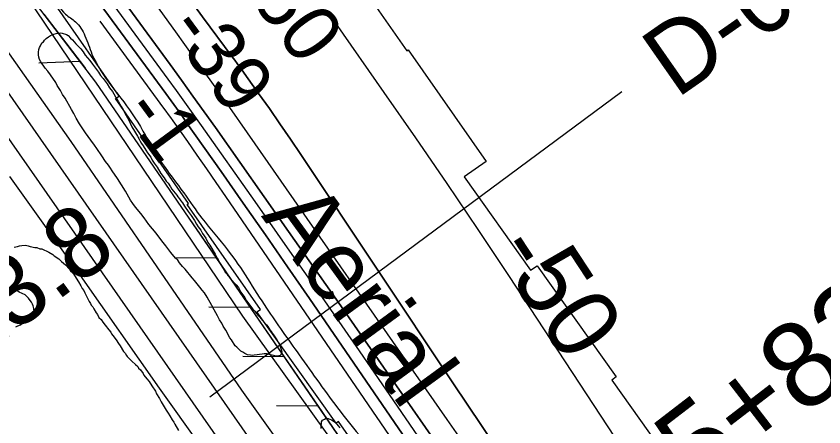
# Model space of a CAD drawing. Extents: x 3892998 to 3931244, y 278583 to 304547.
# Drawn here: x 3902660 to 3903605, y 300585 to 301065 of the extents above; entities that cross this region are included whole.
import ezdxf

# ---------------------------------------------------------------- set-up
doc = ezdxf.new("R2010")
doc.units = 0
for name, color, linetype in [('V-LEVE-TOET', 7, 'Continuous'), ('V-RIVR-EDGE', 7, 'Continuous'), ('V-RIVR-IDEN', 7, 'Continuous'), ('V-RIVR-RANG', 7, 'Continuous'), ('V-RIVR-RANG-IDEN', 7, 'Continuous'), ('V-RRAP-FSHR', 7, 'Continuous'), ('V-RRAP-RVMT', 7, 'Continuous'), ('V-SITE-VEGE', 7, 'Continuous'), ('V-SURV-IDEN', 7, 'Continuous'), ('V-SURV-LINE', 7, 'Continuous'), ('V-TOPO-DPTH', 7, 'Continuous'), ('V-TOPO-MAJR', 7, 'Continuous'), ('V-TOPO-MAJR-IDEN', 7, 'Continuous'), ('V-TOPO-MINR', 7, 'Continuous')]:
    doc.layers.add(name, color=color, linetype=linetype)

msp = doc.modelspace()

# ---------------------------------------------------------------- linework, layer by layer
at = {"layer": 'V-LEVE-TOET'}
for points in [[(3903452.38, 299861.72), (3903382.38, 299964.09), (3903263.29, 300140.45), (3903133.47, 300328.87), (3903011.06, 300506.23), (3902924.29, 300627.89), (3902825.08, 300772.08), (3902724.48, 300918.67), (3902644.68, 301031.66), (3902538.59, 301190.22), (3902437.41, 301330.64), (3902390.92, 301390.34), (3902362.49, 301423.12), (3902294.62, 301510.73)], [(3903267, 299989.86), (3903188.27, 300109.48), (3903098.29, 300237.84), (3903009.37, 300366.85), (3902925.07, 300494.16), (3902827.61, 300630.25), (3902735.31, 300761.97), (3902652.53, 300877.86)]]:
    msp.add_lwpolyline(points, dxfattribs=at)
at = {"layer": 'V-RIVR-EDGE'}
msp.add_spline([(3901800, 302280.75), (3901821.35, 302255.34), (3901852.83, 302218.35), (3901878.47, 302180.89), (3901907.49, 302131.77), (3901945.24, 302080.2), (3901978.64, 302034.47), (3902005.75, 302000.41), (3902060.94, 301932.77), (3902101.62, 301884.59), (3902148.1, 301829.11), (3902188.29, 301780.94), (3902273.02, 301676.32), (3902336.45, 301599.91), (3902373.23, 301550.29), (3902435.66, 301461.75), (3902481.16, 301400.45), (3902498.08, 301370.78), (3902573.59, 301268.61), (3902614.73, 301212.18), (3902639.89, 301174.72), (3902676.67, 301122.67), (3902702.33, 301090.07), (3902717.81, 301067.69), (3902729.44, 301058.92), (3902740.57, 301042.38), (3902748.78, 301020.99), (3902799.1, 300946.56), (3902823.28, 300904.74), (3902856.18, 300858.52), (3902877.48, 300828.85), (3902907.5, 300791.87), (3902952.98, 300723.76), (3902991.21, 300669.28), (3903039.12, 300603.11), (3903064.78, 300571.48), (3903083.18, 300547.64), (3903091.39, 300530.14), (3903107.84, 300506.3), (3903122.84, 300483.44), (3903163.5, 300427.49), (3903201.74, 300377.86), (3903235.14, 300335.05), (3903245.78, 300316.08), (3903281.58, 300261.11), (3903312.56, 300219.76), (3903345.46, 300170.63), (3903361.42, 300144.85), (3903395.3, 300097.17), (3903411.74, 300069.94), (3903428.65, 300032.02), (3903446.53, 299997.98), (3903470.24, 299963.44), (3903493.46, 299926.47), (3903530.23, 299871.51), (3903555.4, 299838.91), (3903589.29, 299796.09), (3903617.86, 299762.99), (3903644.98, 299729.9), (3903672.1, 299699.24), (3903702.08, 299649.63), (3903724.35, 299620.44), (3903758.25, 299583.45), (3903801.36, 299535.75), (3903821.21, 299511.9), (3903855.09, 299466.66), (3903910.27, 299394.65), (3903941.22, 299339.21), (3903956.21, 299315.86), (3903981.85, 299275.49), (3904009.44, 299236.08), (3904049.14, 299189.85), (3904076.74, 299156.27)], degree=3, dxfattribs=at)
at = {"layer": 'V-RIVR-RANG'}
msp.add_line((3902886.82, 300619.79), (3903368.76, 300977.18), dxfattribs=at)
at = {"layer": 'V-RRAP-FSHR'}
for p, q in [((3902735.2, 301012.21), (3902686.41, 301010.21)), ((3902894.87, 300782.24), (3902846.04, 300782.7)), ((3902934.48, 300724.53), (3902885.65, 300724.99)), ((3902974.09, 300666.82), (3902925.26, 300667.28)), ((3903013.7, 300609.1), (3902964.87, 300609.56))]:
    msp.add_line(p, q, dxfattribs=at)
for points in [[(3901776.78, 302278.56), (3901906.88, 302116.34), (3902479.75, 301372.57), (3902924.96, 300714.26), (3903377.04, 300083.5), (3903538.58, 299834.63), (3903675.37, 299660.78)], [(3903761.88, 299516.66), (3903475.7, 299940.11), (3903167.4, 300385.16), (3902753.44, 300988.31), (3902667.63, 301100.75), (3902525.91, 301307.13), (3902249.99, 301675.97), (3901864.85, 302188.15), (3901794.32, 302278.16)], [(3902735.2, 301012.21), (3902692.73, 301067.86)], [(3902741.46, 301004), (3902735.2, 301012.21)], [(3902894.87, 300782.24), (3902863.86, 300827.42)], [(3902974.09, 300666.82), (3902934.48, 300724.53), (3902894.87, 300782.25)], [(3903013.7, 300609.1), (3902974.09, 300666.82)], [(3903053.31, 300551.39), (3903013.7, 300609.11)]]:
    msp.add_lwpolyline(points, dxfattribs=at)
at = {"layer": 'V-RRAP-RVMT'}
for p, q in [((3903039.79, 301135.51), (3903117.15, 301024.84)), ((3902780.42, 300971.87), (3902705.91, 301078.49)), ((3903117.15, 301024.84), (3903118.78, 301025.98)), ((3903118.78, 301025.98), (3903210.08, 300895.44)), ((3902776.16, 300968.9), (3902780.42, 300971.87)), ((3902861.84, 300846.33), (3902776.16, 300968.9)), ((3903210.08, 300895.44), (3903184.35, 300877.38)), ((3903184.35, 300877.38), (3903262.16, 300768.01)), ((3902859.99, 300845.03), (3902861.84, 300846.33)), ((3902945.85, 300722.27), (3902859.99, 300845.03)), ((3903262.16, 300768.01), (3903269.69, 300773.37)), ((3903269.69, 300773.37), (3903362.31, 300643.34)), ((3902941.68, 300719.33), (3902945.85, 300722.27)), ((3903034.41, 300589.14), (3902941.68, 300719.33)), ((3903362.31, 300643.34), (3903357.04, 300639.62)), ((3903357.04, 300639.62), (3903441.79, 300520.61)), ((3903037.22, 300591.14), (3903034.41, 300589.14)), ((3903121.96, 300472.14), (3903037.22, 300591.14))]:
    msp.add_line(p, q, dxfattribs=at)
at = {"layer": 'V-SITE-VEGE'}
for points in [[(3902694.09, 301004.41), (3902689.05, 301011.88), (3902687.25, 301014.5), (3902686.56, 301017.46), (3902686.23, 301020.05), (3902686.29, 301023.38), (3902686.71, 301026.32), (3902687.48, 301028.53), (3902688.63, 301030.72), (3902690.16, 301034.02), (3902692.03, 301035.47), (3902693.17, 301037.29), (3902695.05, 301039.11), (3902698.04, 301041.27), (3902700.28, 301042.71), (3902703.99, 301044.12), (3902706.97, 301045.18), (3902711.78, 301045.84), (3902713.99, 301045.43), (3902718.76, 301043.88), (3902720.96, 301042.73), (3902723.49, 301039.73), (3902726.04, 301037.48), (3902730.02, 301032.98), (3902735.83, 301026.97), (3902738.36, 301023.6), (3902740.88, 301019.87), (3902746.31, 301013.5), (3902749.19, 301009.02), (3902756.41, 300999.66), (3902758.93, 300995.93), (3902761.83, 300992.56), (3902766.52, 300986.2), (3902769.4, 300981.35), (3902772.65, 300977.23), (3902778.04, 300968.28), (3902779.83, 300964.93), (3902783.06, 300959.7), (3902785.21, 300955.6), (3902787.36, 300951.87), (3902790.22, 300946.29), (3902792.02, 300943.67), (3902793.44, 300940.33), (3902795.58, 300935.86), (3902798.45, 300930.64), (3902802.04, 300925.04), (3902803.83, 300921.32), (3902805.27, 300919.08), (3902806.7, 300916.47), (3902808.86, 300913.48), (3902811.74, 300908.63), (3902813.89, 300905.27), (3902817.51, 300900.41), (3902819.29, 300896.68), (3902821.45, 300893.32), (3902825.06, 300888.83), (3902829.37, 300881.37), (3902833.34, 300876.14), (3902835.49, 300872.41), (3902838.03, 300869.78), (3902840.55, 300865.68), (3902842.35, 300863.06), (3902848.14, 300855.95), (3902849.21, 300854.08), (3902851.39, 300851.46), (3902852.83, 300849.22), (3902854.63, 300846.97), (3902857.15, 300842.87), (3902861.48, 300836.89), (3902864.72, 300832.03), (3902868.69, 300826.43), (3902871.2, 300821.95), (3902872.99, 300818.97), (3902876.24, 300814.85), (3902878.03, 300811.13), (3902880.2, 300808.51), (3902881.99, 300805.52), (3902884.5, 300800.68), (3902886.66, 300797.32), (3902892.76, 300786.88), (3902894.9, 300782.78), (3902896.34, 300780.54), (3902897.41, 300778.31), (3902899.21, 300775.32), (3902900.28, 300773.09), (3902901.72, 300771.22), (3902903.52, 300768.23), (3902904.59, 300766), (3902906.04, 300764.5), (3902907.48, 300762.26), (3902909.29, 300760.38), (3902910.37, 300758.52), (3902917.62, 300751.01), (3902920.16, 300748.01)], [(3902920.16, 300748.01), (3902923.02, 300742.42), (3902924.82, 300739.81), (3902927.71, 300736.07), (3902929.5, 300732.34), (3902931.31, 300730.47), (3902933.11, 300727.48), (3902937.09, 300722.61), (3902939.27, 300720.36), (3902941.06, 300717.75), (3902943.6, 300714.75), (3902945.05, 300713.25), (3902948.3, 300709.13), (3902953.02, 300704.25), (3902954.47, 300702.38), (3902956.98, 300698.28), (3902958.43, 300696.41), (3902959.5, 300694.54), (3902961.32, 300692.66), (3902965.28, 300686.69), (3902966.71, 300684.08), (3902968.49, 300680.36), (3902969.56, 300677.75), (3902970.61, 300674.41), (3902970.94, 300672.19), (3902970.17, 300669.99), (3902969.03, 300668.16), (3902965.69, 300667.48), (3902962.75, 300667.9), (3902959.8, 300668.69), (3902956.13, 300669.49), (3902953.55, 300670.27), (3902950.23, 300670.33), (3902948.01, 300670), (3902944.68, 300669.68), (3902942.08, 300668.99), (3902938.76, 300668.68), (3902936.54, 300668.34), (3902934.33, 300668.75), (3902930.64, 300669.18), (3902927.71, 300670.71), (3902925.15, 300672.23), (3902922.96, 300673.38), (3902918.24, 300678.26), (3902916.42, 300679.76), (3902912.1, 300686.48), (3902910.3, 300689.1), (3902905.28, 300698.04), (3902902.4, 300702.52), (3902900.62, 300706.24), (3902898.1, 300709.98), (3902895.6, 300714.82), (3902891.66, 300721.91), (3902889.15, 300726.75), (3902883.41, 300736.45), (3902880.54, 300741.67), (3902877.64, 300744.67), (3902875.12, 300748.41), (3902868.6, 300755.9), (3902866.07, 300759.27), (3902857.75, 300769.38), (3902854.85, 300772.38), (3902851.23, 300776.87), (3902849.06, 300779.86), (3902846.52, 300782.12), (3902841.09, 300788.86), (3902835.32, 300796.71), (3902832.06, 300800.46), (3902829.54, 300804.2), (3902823.75, 300811.31), (3902819.78, 300816.55), (3902815.43, 300821.79), (3902810.02, 300829.27), (3902806.05, 300834.5), (3902799.9, 300841.99), (3902796.65, 300846.11), (3902793.76, 300850.22), (3902788.03, 300860.66), (3902778.68, 300875.59), (3902772.56, 300884.55), (3902770.39, 300887.54), (3902768.23, 300890.9), (3902764.62, 300895.4), (3902760.3, 300902.11), (3902754.54, 300910.71), (3902751.65, 300914.45), (3902747.32, 300920.43), (3902744.43, 300924.54), (3902741.18, 300928.66), (3902734.35, 300939.48), (3902730.4, 300946.19), (3902727.53, 300951.41), (3902724.66, 300956.26), (3902717.5, 300969.31), (3902714.25, 300973.79), (3902711.74, 300978.27), (3902708.15, 300984.23), (3902706.36, 300987.59), (3902700.23, 300996.55), (3902696.99, 301001.04), (3902694.09, 301004.41)], [(3902657.65, 300795.14), (3902661.57, 300795.86), (3902663.92, 300796.6), (3902666.66, 300796.94), (3902670.95, 300797.26), (3902674.07, 300796.81), (3902676.4, 300795.99), (3902681.84, 300794.73), (3902684.18, 300794.69), (3902687.66, 300793.07), (3902690, 300793.03), (3902698.14, 300789.38), (3902702.77, 300786.57), (3902704.69, 300784.98)], [(3902704.69, 300784.98), (3902710.1, 300781.38), (3902713.17, 300778.21), (3902717.78, 300774.22), (3902722.38, 300769.46), (3902723.52, 300767.49), (3902726.21, 300765.1), (3902733.05, 300754.45), (3902735.71, 300749.73), (3902737.21, 300746.58), (3902739.12, 300744.2)], [(3902659.58, 300701.85), (3902661.94, 300702.98), (3902665.08, 300704.1), (3902669.43, 300707.54), (3902671.81, 300709.84), (3902674.96, 300711.34), (3902678.14, 300714.41), (3902679.74, 300716.73), (3902680.94, 300718.66), (3902680.63, 300723.34), (3902679.9, 300726.48), (3902679.15, 300728.44), (3902678.02, 300730.8), (3902676.5, 300732.78), (3902674.59, 300735.54), (3902672.67, 300737.53), (3902670.75, 300739.12), (3902663.39, 300742.37), (3902659.54, 300745.16)], [(3902739.12, 300744.2), (3902740.25, 300741.46), (3902744.04, 300734.75), (3902745.54, 300731.61), (3902747.06, 300729.24), (3902747.81, 300727.28), (3902749.73, 300725.3), (3902750.86, 300722.93), (3902753.51, 300718.21), (3902755.04, 300716.23), (3902756.93, 300712.69), (3902759.62, 300710.3), (3902761.52, 300707.14), (3902764.2, 300703.98), (3902768.39, 300698.45), (3902770.69, 300695.67), (3902771.44, 300693.71), (3902773.35, 300691.72), (3902777.17, 300686.59), (3902779.83, 300682.25), (3902781.73, 300679.49), (3902785.52, 300673.18), (3902787.44, 300671.2), (3902789.35, 300668.43), (3902790.11, 300667.25), (3902792.79, 300664.47), (3902795.48, 300661.69), (3902799.7, 300657.72), (3902802.39, 300655.33), (3902803.14, 300653.37), (3902805.45, 300651.38), (3902808.5, 300647.43), (3902809.64, 300645.46), (3902813.08, 300641.11), (3902815.76, 300637.94), (3902818.79, 300632.81), (3902822.98, 300626.5), (3902824.48, 300623.35), (3902827.9, 300617.83), (3902829.79, 300614.29), (3902835.48, 300604.44), (3902837.76, 300600.89), (3902840.05, 300597.73), (3902842.7, 300593), (3902844.6, 300590.23), (3902845.73, 300587.87), (3902849.9, 300580.39)], [(3903017.06, 300582.79), (3903017.12, 300586.11), (3903017.53, 300588.69), (3903017.57, 300590.9), (3903018.71, 300592.73), (3903020.94, 300593.8), (3903022.81, 300594.88), (3903025.38, 300594.46), (3903029.05, 300592.92), (3903031.24, 300591.78), (3903033.8, 300589.89), (3903035.24, 300588.02), (3903037.06, 300586.14), (3903038.86, 300583.53)]]:
    msp.add_lwpolyline(points, dxfattribs=at)
at = {"layer": 'V-SURV-LINE'}
for points in [[(3902484.88, 301213), (3903118.38, 300305.22)], [(3903093.78, 300288.06), (3902460.28, 301195.83)]]:
    msp.add_lwpolyline(points, dxfattribs=at)
at = {"layer": 'V-TOPO-DPTH'}
for points in [[(3903700.65, 299719.14), (3903490.12, 300023.83), (3903460.82, 300066.35), (3903431.59, 300108.92), (3903402.47, 300151.56), (3903373.43, 300194.26), (3903324.74, 300266.01), (3903320.09, 300272.86), (3903315.42, 300279.71), (3903310.75, 300286.54), (3903306.07, 300293.38), (3903003.18, 300734.93), (3902977.5, 300772.22), (3902951.72, 300809.44), (3902925.81, 300846.57), (3902899.81, 300883.63), (3902859.89, 300940.29), (3902853.75, 300948.95), (3902847.57, 300957.6), (3902841.34, 300966.2), (3902835.08, 300974.78), (3902661.84, 301210.78), (3902469.89, 301513.12)], [(3902469.89, 301513.12), (3902840.22, 301008.63), (3902853.6, 300990.29), (3902866.92, 300971.89), (3902880.12, 300953.42), (3902893.26, 300934.9), (3902978.8, 300813.53), (3903034.51, 300734.18), (3903090.03, 300654.7), (3903145.27, 300575.03), (3903200.32, 300495.22), (3903312.68, 300331.73), (3903325.07, 300313.7), (3903337.46, 300295.67), (3903349.84, 300277.64), (3903362.23, 300259.61), (3903633.35, 299864.88)], [(3903633.35, 299864.88), (3903362.23, 300259.61), (3903349.84, 300277.64), (3903337.46, 300295.67), (3903325.07, 300313.7), (3903312.68, 300331.73), (3903200.32, 300495.22), (3903145.27, 300575.03), (3903090.03, 300654.7), (3903034.51, 300734.18), (3902978.8, 300813.53), (3902893.26, 300934.9), (3902880.12, 300953.42), (3902866.92, 300971.89), (3902853.6, 300990.29), (3902840.22, 301008.63), (3902469.89, 301513.12)], [(3902645.84, 301326.79), (3902694.44, 301259.06), (3902743.05, 301191.32), (3902791.65, 301123.58), (3902846.61, 301046.99), (3902867.67, 301017.51), (3902888.66, 300987.97), (3902909.54, 300958.35), (3902930.34, 300928.67), (3903164.14, 300593.63), (3903196.81, 300546.71), (3903229.42, 300499.75), (3903261.94, 300452.71), (3903294.39, 300405.64), (3903342.52, 300335.66), (3903350.86, 300323.54), (3903359.22, 300311.44), (3903367.61, 300299.36), (3903376, 300287.28), (3903507.08, 300099.06), (3903550.77, 300036.5), (3903594.59, 299974.03)], [(3902645.84, 301326.79), (3902694.44, 301259.06), (3902743.05, 301191.32), (3902791.65, 301123.58), (3902846.61, 301046.99), (3902867.67, 301017.51), (3902888.66, 300987.97), (3902909.54, 300958.35), (3902930.34, 300928.67), (3903164.14, 300593.63), (3903196.81, 300546.71), (3903229.42, 300499.75), (3903261.94, 300452.71), (3903294.39, 300405.64), (3903342.52, 300335.66), (3903350.86, 300323.54), (3903359.22, 300311.44), (3903367.61, 300299.36), (3903376, 300287.28), (3903507.08, 300099.06), (3903550.77, 300036.5), (3903594.59, 299974.03)], [(3903237.22, 300537.96), (3903204.52, 300586.61), (3903171.93, 300635.33), (3902993.09, 300903.61), (3902980.99, 300921.57), (3902968.77, 300939.45), (3902956.37, 300957.2), (3902943.85, 300974.88), (3902924.16, 301002.38), (3902921.38, 301006.24), (3902918.6, 301010.08), (3902915.8, 301013.92), (3902912.99, 301017.75), (3902878.31, 301064.76), (3902858.21, 301092.13)], [(3903237.22, 300537.96), (3903204.52, 300586.61), (3903171.93, 300635.33), (3902993.09, 300903.61), (3902980.99, 300921.57), (3902968.77, 300939.45), (3902956.37, 300957.2), (3902943.85, 300974.88), (3902924.16, 301002.38), (3902921.38, 301006.24), (3902918.6, 301010.08), (3902915.8, 301013.92), (3902912.99, 301017.75), (3902878.31, 301064.76), (3902858.21, 301092.13)]]:
    msp.add_lwpolyline(points, dxfattribs=at)
at = {"layer": 'V-TOPO-MAJR'}
msp.add_lwpolyline([(3903024.69, 301069.46), (3903033.61, 301057.05), (3903090.53, 300976.08), (3903127.53, 300922.92), (3903164.2, 300869.53), (3903200.36, 300815.79), (3903236.19, 300761.83), (3903467.97, 300409.12), (3903472.14, 300402.71), (3903476.27, 300396.28), (3903480.35, 300389.8), (3903484.39, 300383.31), (3903508.52, 300344.07), (3903524.49, 300317.87), (3903540.31, 300291.58), (3903555.91, 300265.16), (3903571.36, 300238.66), (3903794.81, 299851.71)], dxfattribs=at)
at = {"layer": 'V-TOPO-MINR'}
for points in [[(3902469.89, 301513.12), (3902840.22, 301008.63), (3902853.6, 300990.29), (3902866.92, 300971.89), (3902880.12, 300953.42), (3902893.26, 300934.9), (3902978.8, 300813.53), (3903034.51, 300734.18), (3903090.03, 300654.7), (3903145.27, 300575.03), (3903200.32, 300495.22), (3903312.68, 300331.73), (3903325.07, 300313.7), (3903337.46, 300295.67), (3903349.84, 300277.64), (3903362.23, 300259.61), (3903633.35, 299864.88)], [(3902565.87, 301361.95), (3902837.65, 300991.71), (3902847.48, 300978.25), (3902857.25, 300964.75), (3902866.94, 300951.19), (3902876.58, 300937.59), (3902939.27, 300848.61), (3902980.12, 300790.42), (3903020.82, 300732.13), (3903061.31, 300673.7), (3903101.65, 300615.17), (3903309.39, 300312.62), (3903317.93, 300300.17), (3903326.47, 300287.71), (3903335, 300275.25), (3903343.52, 300262.78), (3903454.5, 300100.19), (3903500.59, 300032.84), (3903546.8, 299965.56)], [(3902645.84, 301326.79), (3902694.44, 301259.06), (3902743.05, 301191.32), (3902791.65, 301123.58), (3902846.61, 301046.99), (3902867.67, 301017.51), (3902888.66, 300987.97), (3902909.54, 300958.35), (3902930.34, 300928.67), (3903164.14, 300593.63), (3903196.81, 300546.71), (3903229.42, 300499.75), (3903261.94, 300452.71), (3903294.39, 300405.64), (3903342.52, 300335.66), (3903350.86, 300323.54), (3903359.22, 300311.44), (3903367.61, 300299.36), (3903376, 300287.28), (3903507.08, 300099.06), (3903550.77, 300036.5), (3903594.59, 299974.03)], [(3902661.84, 301210.78), (3902835.08, 300974.78), (3902841.34, 300966.2), (3902847.57, 300957.6), (3902853.75, 300948.95), (3902859.89, 300940.29), (3902899.81, 300883.63), (3902925.81, 300846.57), (3902951.72, 300809.44), (3902977.5, 300772.22), (3903003.18, 300734.93), (3903306.07, 300293.38), (3903310.75, 300286.54), (3903315.42, 300279.71), (3903320.09, 300272.86), (3903324.74, 300266.01), (3903373.43, 300194.26), (3903402.47, 300151.56), (3903431.59, 300108.92), (3903460.82, 300066.35), (3903490.12, 300023.83), (3903700.65, 299719.14)], [(3902858.21, 301092.13), (3902878.31, 301064.76), (3902912.99, 301017.75), (3902915.8, 301013.92), (3902918.6, 301010.08), (3902921.38, 301006.24), (3902924.16, 301002.38), (3902943.85, 300974.88), (3902956.37, 300957.2), (3902968.77, 300939.45), (3902980.99, 300921.57), (3902993.09, 300903.61), (3903171.93, 300635.33), (3903204.52, 300586.61), (3903237.22, 300537.96)], [(3902757.82, 301059.61), (3902832.52, 300957.86), (3902835.22, 300954.16), (3902837.9, 300950.45), (3902840.56, 300946.72), (3902843.21, 300942.98), (3902860.39, 300918.59), (3902871.59, 300902.62), (3902882.75, 300886.63), (3902893.84, 300870.59), (3902904.9, 300854.53), (3903302.71, 300273.95), (3903304.29, 300271.64), (3903305.08, 300270.48), (3903305.86, 300269.32), (3903313.73, 300257.65), (3903318.46, 300250.66), (3903323.2, 300243.68), (3903327.96, 300236.71), (3903332.73, 300229.75), (3903681.47, 299722.51)]]:
    msp.add_lwpolyline(points, dxfattribs=at)

# ---------------------------------------------------------------- texts
at = {"layer": 'V-RIVR-IDEN'}
msp.add_text('Aerial', height=83, rotation=306.09088, dxfattribs=at).set_placement((3902946.3, 300831.51))
at = {"layer": 'V-RIVR-RANG'}
for s, rotation, p in [('-50', 306.60431, (3902916.08, 301109.14)), ('-39', 306.31833, (3902835.57, 301050.51)), ('-1', 306.31833, (3902782.64, 300953.67))]:
    msp.add_text(s, height=67, rotation=rotation, dxfattribs=at).set_placement(p)
at = {"layer": 'V-RIVR-RANG-IDEN'}
for s, rotation, p in [('D-040', 34.92164, (3903432.84, 300968.16)), ('R-13.8', 36.4626, (3902512.88, 300587.67))]:
    msp.add_text(s, height=83, rotation=rotation, dxfattribs=at).set_placement(p)
at = {"layer": 'V-SURV-IDEN'}
msp.add_text('1605+82.1', height=100, rotation=37.54493, dxfattribs=at).set_placement((3903282.07, 300367.17))
at = {"layer": 'V-TOPO-MAJR-IDEN'}
msp.add_text('-50', height=83, rotation=303.3109, dxfattribs=at).set_placement((3903217.01, 300791.02))

doc.saveas('drawing.dxf')
